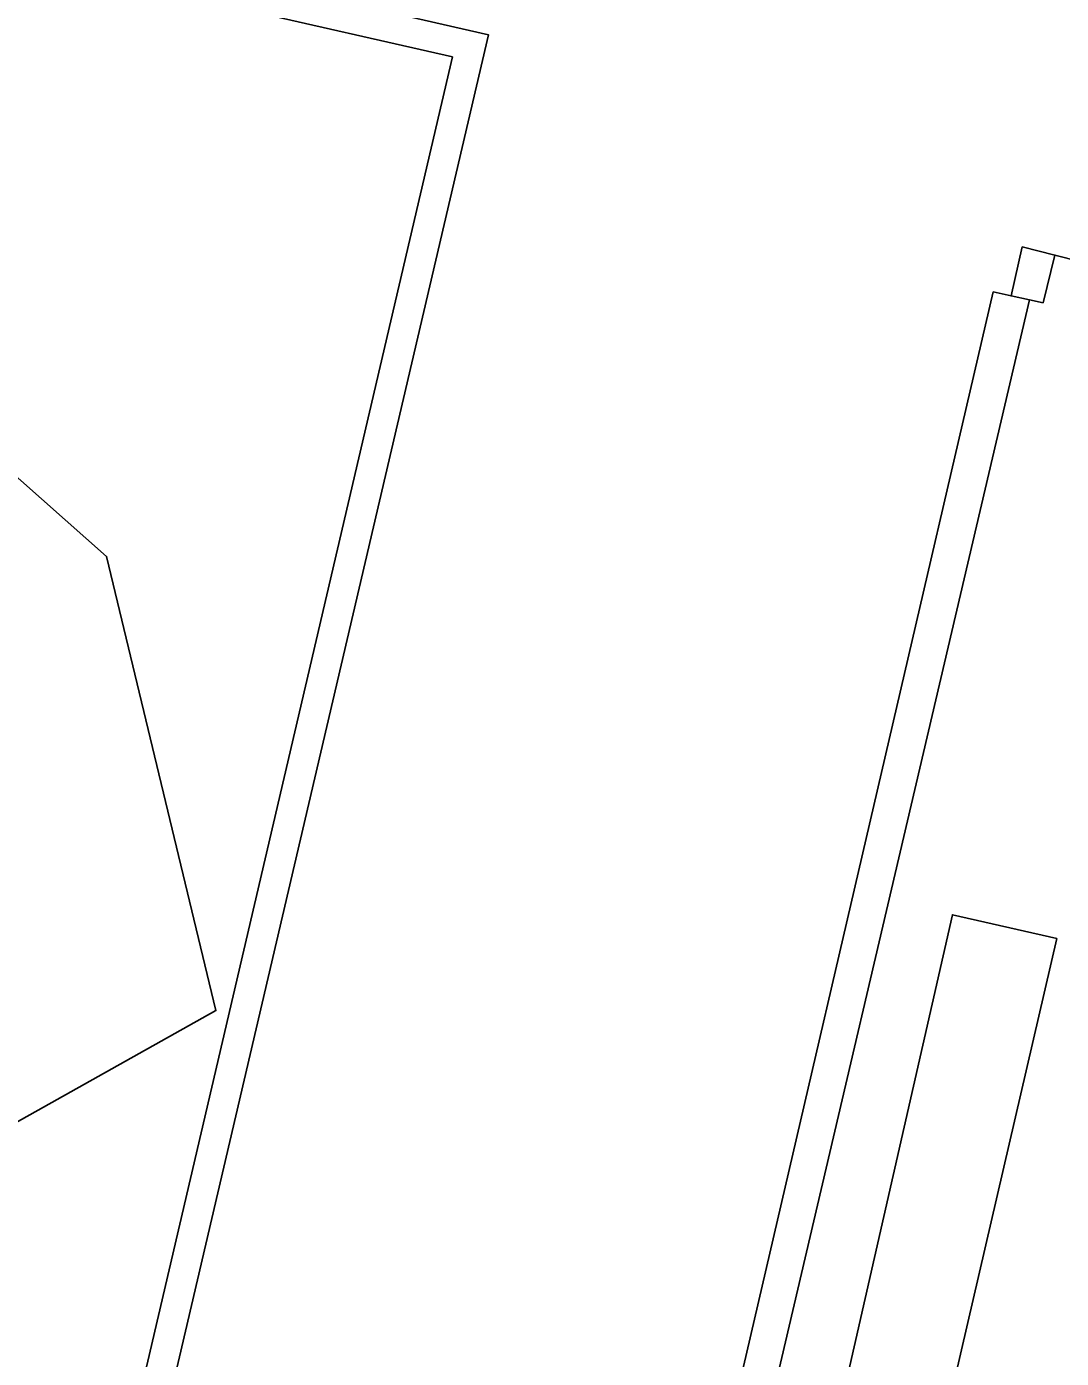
# Model space of a CAD drawing. Extents: x 160203 to 161530, y 379528 to 381797.
# Drawn here: x 160922.4 to 160969.1, y 381439 to 381499.2 of the extents above; entities that cross this region are included whole.
import ezdxf

# ---------------------------------------------------------------- set-up
doc = ezdxf.new("R2010")
doc.units = 0
for name, color, linetype in [('IMGEO_Erf', 7, 'Continuous'), ('IMGEO_Grasland_overig', 7, 'Continuous'), ('IMGEO_Groenvoorziening', 7, 'Continuous'), ('IMGEO_Hek', 7, 'Continuous'), ('IMGEO_Loofbos', 7, 'Continuous')]:
    doc.layers.add(name, color=color, linetype=linetype)

msp = doc.modelspace()

# ---------------------------------------------------------------- linework, layer by layer
at = {"layer": 'IMGEO_Erf'}
msp.add_lwpolyline([(160909.01, 381442.443), (160930.906, 381454.716), (160925.966, 381475.241), (160898.062, 381500)], dxfattribs=at)
at = {"layer": 'IMGEO_Grasland_overig'}
msp.add_lwpolyline([(160887.004, 381511.653), (160943.212, 381498.819), (160926.615, 381427.714), (160950.885, 381422.025), (160966.015, 381487.202), (160966.826, 381487.017), (160967.33, 381489.234), (160968.799, 381488.864), (160972.125, 381488.019), (160973.763, 381493.854), (160983.377, 381535.899)], dxfattribs=at)
msp.add_lwpolyline([(160968.27, 381486.711), (160968.799, 381488.864), (160967.33, 381489.234), (160966.826, 381487.017), (160967.654, 381486.842)], close=True, dxfattribs=at)
at = {"layer": 'IMGEO_Groenvoorziening'}
msp.add_lwpolyline([(160932.033, 381500), (160941.585, 381497.821), (160925.046, 381426.938), (160952.15, 381420.565), (160952.406, 381421.661), (160967.654, 381486.842), (160966.826, 381487.017), (160966.015, 381487.202), (160950.885, 381422.025), (160926.615, 381427.714), (160943.212, 381498.819), (160887.004, 381511.653)], dxfattribs=at)
msp.add_lwpolyline([(160968.888, 381457.974), (160964.175, 381459.047), (160957.545, 381429.915), (160962.151, 381428.85)], close=True, dxfattribs=at)
at = {"layer": 'IMGEO_Hek'}
for points in [[(160932.033, 381500), (160941.585, 381497.821), (160925.046, 381426.938)], [(160952.406, 381421.661), (160967.654, 381486.842)]]:
    msp.add_lwpolyline(points, dxfattribs=at)
at = {"layer": 'IMGEO_Loofbos'}
for points in [[(160941.585, 381497.821), (160932.033, 381500), (160886.305, 381510.431), (160898.062, 381500), (160925.966, 381475.241), (160930.906, 381454.716), (160909.01, 381442.443), (160905.254, 381438.997)], [(160921.044, 381429.843), (160925.046, 381426.938), (160941.585, 381497.821)]]:
    msp.add_lwpolyline(points, dxfattribs=at)
for points in [[(160972.125, 381488.019), (160968.799, 381488.864), (160968.27, 381486.711), (160967.654, 381486.842), (160952.406, 381421.661), (160979.099, 381415.392), (160992.216, 381474.794), (160970.075, 381480.72)], [(160962.151, 381428.85), (160964.364, 381425.401), (160963.25, 381420.562), (160955.814, 381422.308), (160957.545, 381429.915), (160964.175, 381459.047), (160968.888, 381457.974)]]:
    msp.add_lwpolyline(points, close=True, dxfattribs=at)

doc.saveas('drawing.dxf')
